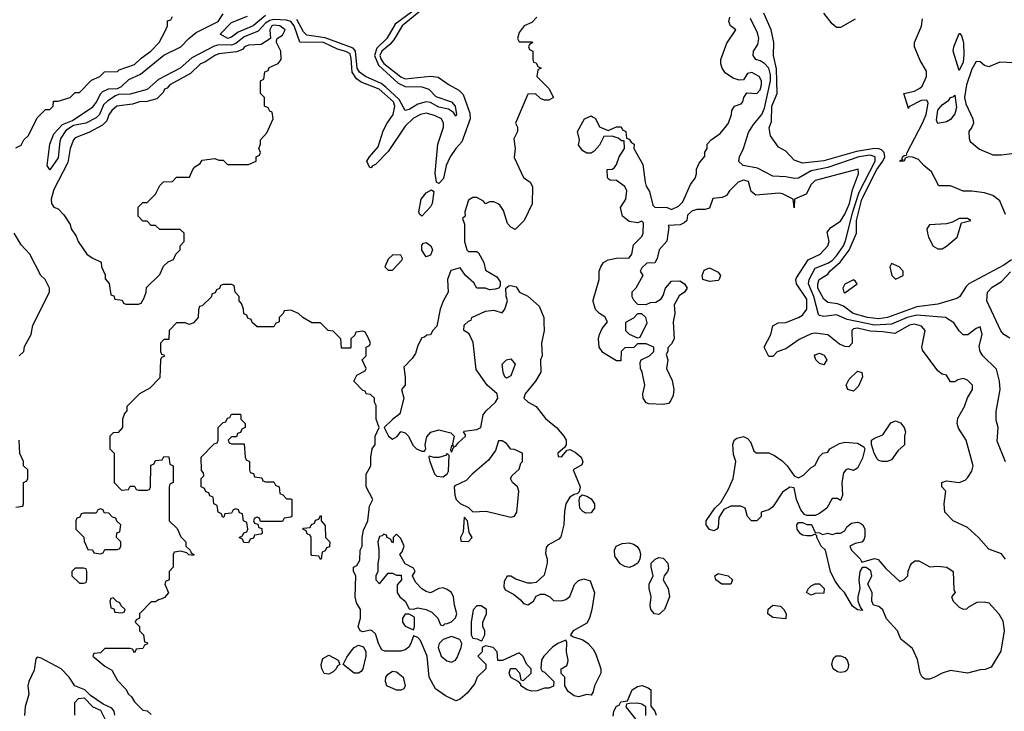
# Model space of a CAD drawing. Header units: inches. Extents: x 2380249 to 2585472, y 382747 to 546448.
# Tile 489 of 626: x 2537288 to 2541944, y 445849 to 449119. Entities that reach past the tile are written whole.
import ezdxf

# ---------------------------------------------------------------- set-up
doc = ezdxf.new("R2010")
doc.units = ezdxf.units.IN
doc.header["$MEASUREMENT"] = 0
doc.layers.add('C5434', color=7, linetype='Continuous')
doc.layers.add('C5444', color=7, linetype='Continuous')

msp = doc.modelspace()

# ---------------------------------------------------------------- linework, layer by layer
at = {"layer": 'C5434', "color": 4}
for points, elevation in [([(2539170, 449175.4), (2539062.9, 449097.1), (2539024.7, 449030), (2538976.3, 448983.7), (2538965.3, 448950), (2538983.9, 448903.9), (2539077.9, 448817.9), (2539110, 448802.7), (2539190, 448801.3), (2539223, 448790), (2539255.6, 448755.6), (2539330.5, 448730), (2539347.3, 448710), (2539354, 448670), (2539350, 448662), (2539339.5, 448679.5), (2539315.1, 448695.1), (2539270, 448705.4), (2539230, 448727.6), (2539210, 448729.7), (2539170, 448719.7), (2539130, 448694.7), (2539110, 448689.6), (2539081.5, 448741.5), (2539019.1, 448799.1), (2538997.3, 448817.3), (2538922.4, 448850), (2538894.2, 448870), (2538884.3, 448890), (2538876.2, 448970), (2538864.3, 448984.3), (2538732.3, 449032.3), (2538645.6, 449045.6), (2538630, 449060.4), (2538598.9, 449118.9)], 24), ([(2537270, 448512), (2537295.3, 448524.7), (2537308, 448550), (2537328.9, 448571.1), (2537370, 448654), (2537410, 448694), (2537430, 448694), (2537446, 448710), (2537447.3, 448732.7), (2537470, 448734), (2537526, 448750), (2537550, 448774), (2537570, 448774), (2537627.3, 448832.7), (2537666, 448850), (2537688.4, 448871.6), (2537750, 448874), (2537758, 448882), (2537830, 448906.8), (2537862.7, 448937.3), (2537908.7, 448970), (2537948, 449010), (2537976.4, 449063.6), (2537986, 449090), (2537987.3, 449112.7), (2538002, 449118), (2538010, 449134)], 32), ([(2539192.1, 449167.9), (2539096, 449090), (2539056.7, 449023.3), (2539038.8, 449001.2), (2539000.7, 448970), (2538991.1, 448950), (2538997.4, 448930), (2539010, 448911.4), (2539090, 448848.1), (2539110, 448839.6), (2539231, 448851), (2539267.1, 448847.1), (2539318, 448810), (2539365.1, 448785.1), (2539384.2, 448764.2), (2539416.7, 448676.7), (2539417.4, 448650), (2539379.3, 448540.7), (2539350, 448509.2), (2539323.8, 448470), (2539304.9, 448430), (2539292.5, 448367.5), (2539270, 448344), (2539258, 448350), (2539252.9, 448392.9), (2539264.7, 448530), (2539292.6, 448610), (2539292.4, 448630), (2539282.4, 448650), (2539250, 448666.2), (2539210, 448676), (2539182.8, 448670), (2539150, 448652.8), (2539110, 448615.6), (2539030, 448496), (2538970, 448434), (2538954.4, 448425.6), (2538950, 448418), (2538942, 448422), (2538929.4, 448450), (2538941.2, 448470), (2538982.3, 448517.7), (2539006.8, 448593.2), (2539025.4, 448630), (2539053.1, 448670), (2539061.6, 448710), (2539054.8, 448730), (2538986.9, 448790), (2538903.3, 448823.3), (2538879.7, 448839.7), (2538859.8, 448870), (2538855.6, 448935.6), (2538850, 448956.4), (2538830, 448968.9), (2538790, 448979), (2538723.7, 449010), (2538613, 449013), (2538585.7, 449090), (2538570, 449109.8), (2538550, 449117), (2538490, 449119.1), (2538470, 449115.5), (2538450, 449102), (2538415, 449065), (2538350, 449036.8), (2538310, 449006.5), (2538290, 448998.1), (2538230, 448999.1), (2538207.2, 448992.8), (2538102.5, 448937.5), (2538047, 448890), (2537944.3, 448835.7), (2537890, 448787.8), (2537810, 448767.1), (2537755.3, 448764.7), (2537740.7, 448759.3), (2537704.3, 448735.7), (2537683.9, 448716.1), (2537664.6, 448670), (2537650, 448654.3), (2537600.7, 448630), (2537542.3, 448617.7), (2537505.8, 448594.2), (2537482.3, 448557.7), (2537477.8, 448542.2), (2537470, 448466), (2537430, 448409.4), (2537418, 448430), (2537429.7, 448530), (2537450, 448579.1), (2537490, 448623.8), (2537538, 448642), (2537633.1, 448706.9), (2537651.4, 448728.6), (2537670, 448768.2), (2537681.4, 448778.6), (2537708.2, 448791.8), (2537750, 448792.8), (2537770, 448802.6), (2537804.6, 448835.4), (2537858.5, 448861.5), (2537970, 448951.3), (2538049.8, 448990.2), (2538088, 449030), (2538122.2, 449057.8), (2538226, 449110), (2538250, 449145.5)], 28), ([(2538450, 449137.8), (2538392.2, 449090), (2538320.6, 449059.4), (2538290, 449036.2), (2538271.3, 449030), (2538235.3, 449050), (2538290, 449105.5), (2538364.7, 449135.3)], 24), ([(2539734, 449130), (2539710, 449106), (2539674, 449090), (2539650, 449058), (2539642, 449030), (2539650, 449014), (2539710, 449014), (2539714, 449010), (2539698, 449002), (2539694, 448990), (2539698, 448978), (2539714, 448970), (2539714, 448930), (2539718, 448918), (2539730, 448914), (2539738, 448898), (2539754, 448890), (2539738, 448882), (2539734, 448850), (2539790, 448794), (2539811.3, 448750), (2539790, 448738), (2539770, 448738), (2539750, 448746), (2539727.3, 448767.3), (2539690, 448766), (2539632, 448630), (2539642, 448610), (2539642, 448590), (2539624.7, 448555.3), (2539631, 448510), (2539626.4, 448466.4), (2539670, 448372), (2539702, 448350), (2539712, 448330), (2539711.6, 448248.4), (2539674, 448170), (2539630, 448126), (2539610, 448138), (2539594.6, 448154.6), (2539576.4, 448216.4), (2539560.4, 448240.4), (2539550, 448248), (2539530, 448258), (2539510, 448258), (2539490, 448248.7), (2539480.4, 448260.4), (2539450, 448278), (2539430, 448278), (2539410, 448266), (2539392, 448210), (2539394, 448190), (2539382, 448178), (2539391.3, 448151.3), (2539391.3, 448070), (2539402, 448030), (2539410, 448022), (2539450, 448022), (2539456.9, 448016.9), (2539482, 447970), (2539490, 447934), (2539543.6, 447903.6), (2539559.6, 447879.6), (2539559.6, 447860.4), (2539554, 447850), (2539536, 447844), (2539510, 447842), (2539490, 447848.7), (2539450, 447848.7), (2539434.6, 447874.6), (2539395.3, 447910), (2539370, 447946), (2539326.8, 447933.2), (2539311, 447890), (2539314, 447830), (2539290, 447788), (2539276, 447750), (2539261, 447670), (2539242, 447650), (2539231.1, 447628.9), (2539212.7, 447627.3), (2539202, 447618), (2539190, 447615.3), (2539170, 447578), (2539159.8, 447540.2), (2539143.6, 447516.4), (2539103.6, 447476.4), (2539111, 447430), (2539111, 447390), (2539094, 447370), (2539104.7, 447330), (2539085.4, 447254.6), (2539050, 447228.7), (2539011.3, 447190), (2539031.3, 447150), (2539050, 447136), (2539072.1, 447147.9), (2539090, 447172), (2539110, 447166), (2539126, 447150), (2539146.8, 447106.8), (2539164.7, 447090), (2539190, 447078), (2539202, 447078), (2539208, 447090), (2539205.2, 447110), (2539213.6, 447146.4), (2539231.6, 447168.4), (2539270, 447179.1), (2539326, 447166), (2539342, 447150), (2539334, 447114), (2539338, 447102), (2539330, 447106), (2539324.7, 447084.7), (2539330, 447074), (2539340.4, 447099.6), (2539350, 447102), (2539361.2, 447118.8), (2539395.3, 447150), (2539396.4, 447156.4), (2539386, 447170), (2539390, 447174), (2539450, 447181), (2539468, 447190), (2539479, 447250), (2539493.2, 447270), (2539537.2, 447310), (2539549.2, 447330), (2539545.2, 447350), (2539498, 447390), (2539445.6, 447465.6), (2539432.1, 447592.1), (2539414, 447634), (2539388, 447650), (2539390, 447674), (2539410, 447694), (2539422, 447698), (2539426, 447710), (2539490, 447741), (2539530, 447744.7), (2539570, 447732), (2539582, 447750), (2539595.3, 447790), (2539588.4, 447811.6), (2539586, 447850), (2539600.4, 447859.6), (2539610, 447862), (2539635.3, 447855.3), (2539652, 447830), (2539690, 447811.3), (2539744, 447764), (2539766, 447710), (2539767.1, 447687.1), (2539767.3, 447650), (2539754.8, 447590), (2539758.8, 447530), (2539751.3, 447510), (2539752.7, 447452.7), (2539726.8, 447410), (2539678, 447350), (2539671.3, 447330), (2539692, 447310), (2539730.7, 447290.7), (2539773.7, 447233.7), (2539826, 447190), (2539861, 447150), (2539871.3, 447130), (2539871.6, 447108.4), (2539863.6, 447096.4), (2539832, 447070), (2539834, 447054), (2539850, 447052), (2539876.4, 447083.6), (2539890, 447086), (2539914.6, 447074.6), (2539942.8, 447050), (2539951.3, 447028.7), (2539946, 447014), (2539904.7, 446990), (2539938, 446910), (2539932.7, 446887.3), (2539923.6, 446876.4), (2539910, 446874), (2539890, 446862), (2539871, 446830), (2539864.5, 446795.5), (2539861.6, 446730), (2539846.6, 446673.4), (2539837.3, 446662.7), (2539785.8, 446634.2), (2539777.3, 446622.7), (2539774.4, 446594.4), (2539782, 446570), (2539782, 446550), (2539767.5, 446492.5), (2539730, 446458), (2539710, 446455.3), (2539690, 446455.3), (2539633.2, 446473.2), (2539610, 446488), (2539592.7, 446487.3), (2539578, 446462), (2539576.9, 446436.9), (2539582.8, 446422.8), (2539623.5, 446403.5), (2539656.3, 446376.3), (2539670, 446358), (2539690, 446352), (2539718, 446370), (2539730, 446394), (2539750, 446402), (2539770, 446402), (2539794, 446390), (2539812.7, 446372.7), (2539850, 446371.3), (2539870, 446378), (2539890, 446392), (2539911.7, 446448.3), (2539930, 446467.3), (2539954.8, 446474.8), (2539986, 446466), (2540000, 446426.8)], 32), ([(2540000, 448494.2), (2539990, 448488), (2539970, 448488), (2539950, 448498), (2539930, 448526), (2539935.3, 448550), (2539926, 448590), (2539958, 448650), (2539990, 448664.7), (2540000, 448658.3)], 32), ([(2537286, 447530), (2537308, 447550), (2537310, 447574), (2537342, 447630), (2537350, 447674), (2537428, 447830), (2537428, 447850), (2537408, 447890), (2537388, 447910), (2537335.3, 448010), (2537294.6, 448054.6), (2537262, 448110)], 32), ([(2540000, 445942.3), (2539999.6, 445940.4), (2539990, 445926), (2539970, 445928.7), (2539930, 445918), (2539910, 445922.7), (2539882, 445942), (2539866, 445970), (2539866, 446010), (2539848.4, 446028.4), (2539848, 446050), (2539874.6, 446065.4), (2539880.4, 446079.6), (2539882, 446090), (2539873.2, 446130), (2539874.6, 446174.6), (2539870, 446186), (2539832, 446170), (2539807.5, 446152.5), (2539766, 446110), (2539756, 446090), (2539752, 446052), (2539758, 446038), (2539770, 446034), (2539814, 445990), (2539811.6, 445968.4), (2539790, 445958), (2539770, 445958), (2539734.4, 445945.6), (2539710, 445944), (2539688, 445950), (2539658, 445970), (2539658, 445978), (2539648.4, 445988.4), (2539610, 446008.7), (2539602, 446030), (2539608.7, 446051.3), (2539631.6, 446051.6), (2539651.6, 446031.6), (2539658, 445998), (2539670, 445994), (2539706, 446030), (2539706, 446050), (2539686, 446070), (2539668.4, 446108.4), (2539650, 446126), (2539571.6, 446088.4), (2539548.4, 446088.4), (2539546, 446130), (2539526, 446150), (2539490, 446158), (2539474, 446150), (2539474, 446130), (2539454, 446110), (2539491.6, 446071.6), (2539492, 446050), (2539451.3, 446010), (2539439.8, 445980.2), (2539404.5, 445935.5), (2539370, 445906), (2539350, 445898), (2539301.5, 445921.5), (2539254.6, 445954.6), (2539224, 446010), (2539214, 446110), (2539183.1, 446183.1), (2539170, 446198), (2539150, 446206), (2539138, 446170), (2539127.3, 446152.7), (2539110, 446139), (2539090, 446133.2), (2539014, 446134), (2539000.2, 446140.2), (2538986.3, 446166.3), (2538970, 446215.3), (2538955.3, 446230), (2538946.8, 446233.2), (2538910, 446224), (2538898, 446230), (2538889, 446250), (2538899, 446290), (2538899, 446330), (2538881.2, 446361.2), (2538874, 446390), (2538878, 446490), (2538866, 446510), (2538866, 446530), (2538882, 446538), (2538896.4, 446563.6), (2538898, 446610), (2538908, 446630), (2538908, 446670), (2538914, 446706), (2538934, 446750), (2538942, 446818), (2538958, 446850), (2538926, 446910), (2538926, 446970), (2538948, 447010), (2538948, 447050), (2538955.3, 447090), (2538968, 447110), (2538968, 447150), (2538988, 447190), (2538974, 447230), (2538974, 447294), (2538966, 447310), (2538966, 447330), (2538947.3, 447347.3), (2538926, 447350), (2538922, 447362), (2538910, 447366), (2538868, 447410), (2538882, 447438), (2538922, 447458), (2538926, 447470), (2538908, 447510), (2538926, 447530), (2538926, 447570), (2538942, 447578), (2538946, 447590), (2538936.4, 447616.4), (2538922, 447642), (2538910, 447646), (2538878, 447642), (2538872.7, 447627.3), (2538854, 447610), (2538854, 447570), (2538850, 447566), (2538810, 447566), (2538806, 447610), (2538770, 447646), (2538746, 447650), (2538710, 447686), (2538670, 447686), (2538626, 447710), (2538606, 447730), (2538570, 447746), (2538538, 447742), (2538534, 447730), (2538514, 447710), (2538514, 447690), (2538498, 447682), (2538490, 447666), (2538410, 447666), (2538387.3, 447687.3), (2538382, 447702), (2538367.3, 447707.3), (2538362, 447722), (2538347.3, 447727.3), (2538346, 447750), (2538336.4, 447776.4), (2538326, 447790), (2538326, 447810), (2538306, 447830), (2538302, 447862), (2538290, 447866), (2538250, 447866), (2538238, 447862), (2538232.7, 447847.3), (2538218, 447842), (2538212.7, 447827.3), (2538198, 447822), (2538192.7, 447807.3), (2538150, 447766), (2538138, 447762), (2538132.7, 447747.3), (2538132, 447710), (2538110, 447686), (2538090, 447678), (2538070, 447686), (2538030, 447686), (2537994, 447650), (2537992.7, 447607.3), (2537970, 447606), (2537954, 447590), (2537954, 447550), (2537958, 447538), (2537970, 447534), (2537972, 447528), (2537958, 447522), (2537954, 447510), (2537950, 447426), (2537903.6, 447376.4), (2537854, 447350), (2537794, 447290), (2537794, 447270), (2537783.6, 447256.4), (2537774, 447230), (2537774, 447190), (2537752.7, 447167.3), (2537730, 447166), (2537714, 447150), (2537714, 447090), (2537734, 447070), (2537734, 446930), (2537770, 446894), (2537802, 446898), (2537810, 446914), (2537830, 446914), (2537838, 446898), (2537850, 446894), (2537890, 446894), (2537902, 446898), (2537906, 446910), (2537907.3, 447012.7), (2537922, 447018), (2537930, 447034), (2537962, 447038), (2537970, 447054), (2537992.7, 447052.7), (2537998, 447018), (2538014, 447010), (2538014, 446930), (2537998, 446922), (2537994, 446910), (2537994, 446750), (2538032.7, 446712.7), (2538050, 446674), (2538074, 446650), (2538074, 446630), (2538094, 446610), (2538098, 446598), (2538112, 446590), (2538110, 446586), (2538088.4, 446588.4), (2538078, 446598), (2538050, 446606), (2538018, 446602), (2538014, 446590), (2538014, 446530), (2537994, 446510), (2537994, 446470), (2537978, 446462), (2537974, 446450), (2537991.6, 446408.4), (2537972.7, 446387.3), (2537959.6, 446380.4), (2537943.6, 446376.4), (2537930, 446366), (2537910, 446366), (2537854, 446310), (2537854, 446290), (2537838, 446282), (2537834, 446270), (2537854, 446250), (2537854, 446230), (2537874, 446210), (2537878, 446178), (2537890, 446174), (2537892.7, 446167.3), (2537878, 446162), (2537870, 446146), (2537838, 446142), (2537830, 446126), (2537822, 446142), (2537810, 446146), (2537690, 446146), (2537670, 446126), (2537638, 446122), (2537634, 446110), (2537690, 446062), (2537723.6, 446043.6), (2537750, 445994), (2537790, 445954), (2537802, 445930), (2537816.9, 445916.9), (2537830, 445894), (2537870, 445854), (2537891.3, 445851.3), (2537910, 445834)], 32), ([(2540000, 447786.2), (2539999, 447790), (2540000, 447793.4)], 32), ([(2537270, 446814), (2537302, 446818), (2537306, 446830), (2537306, 446930), (2537322, 446938), (2537326, 446950), (2537326, 446990), (2537306, 447010), (2537306, 447030), (2537288.4, 447068.4), (2537286, 447130)], 32), ([(2540000, 446801.7), (2539990, 446786.6), (2539965.4, 446785.4), (2539950, 446793.2), (2539936, 446810), (2539933.2, 446846.8), (2539936.4, 446863.6), (2539947.3, 446872.7), (2539970, 446866.8), (2539990, 446854), (2540000, 446838.5)], 32), ([(2540000, 446370), (2539994, 446330), (2539982.4, 446290), (2539970, 446266), (2539904.7, 446230), (2539892, 446210), (2539902, 446202), (2539950, 446187.3), (2539976, 446170), (2540000, 446143.3)], 32), ([(2537738, 445830), (2537735.3, 445850), (2537723.1, 445863.1), (2537683.1, 445883.1), (2537623.1, 445923.1), (2537595.3, 445950), (2537548.9, 445968.9), (2537522, 446010), (2537484, 446050), (2537390, 446100.9), (2537370, 446105.2), (2537363.7, 446096.3), (2537356.4, 446043.6), (2537330.8, 445990), (2537326.8, 445970), (2537330.8, 445930), (2537313.4, 445870), (2537310.4, 445829.6)], 32), ([(2537548, 445830), (2537548, 445890), (2537566, 445910), (2537592, 445912), (2537634, 445870), (2537670, 445854), (2537690, 445814)], 32)]:
    msp.add_lwpolyline(points, dxfattribs=dict(at, elevation=elevation))
for points, elevation in [([(2538490, 449093.4), (2538480.4, 449090), (2538470.4, 449070), (2538474, 449030), (2538430, 449002), (2538370, 448998), (2538351.3, 448990), (2538341.6, 448978.4), (2538313, 448967), (2538230, 448956.9), (2538211, 448950), (2538162.8, 448917.2), (2538142.8, 448910), (2538095.9, 448864.1), (2537998, 448810), (2537984.5, 448795.5), (2537972, 448790), (2537966, 448774), (2537936, 448744), (2537888.3, 448731.7), (2537854, 448730), (2537820.7, 448719.3), (2537746.8, 448710), (2537723.8, 448690), (2537710, 448668.7), (2537699.6, 448640.4), (2537679.6, 448620.4), (2537614.9, 448585.1), (2537550, 448559.3), (2537542, 448550), (2537526.4, 448510), (2537516.1, 448443.9), (2537450, 448315.3), (2537436, 448270), (2537438, 448250), (2537450, 448232), (2537470, 448224.7), (2537496.8, 448196.8), (2537526, 448150), (2537531.3, 448130), (2537555.3, 448095.3), (2537564.7, 448070), (2537604.7, 448010), (2537630, 447992), (2537672.7, 447972.7), (2537674, 447950), (2537691.6, 447911.6), (2537692.7, 447892.7), (2537711.6, 447871.6), (2537718, 447818), (2537732.7, 447812.7), (2537738, 447798), (2537772.7, 447792.7), (2537778, 447778), (2537790, 447774), (2537850, 447774), (2537862, 447778), (2537876.4, 447803.6), (2537886, 447830), (2537887.3, 447852.7), (2537950, 447914), (2537967.3, 447952.7), (2537990, 447974), (2538014.6, 447985.4), (2538026, 448010), (2538046, 448030), (2538046, 448050), (2538066, 448070), (2538066, 448110), (2538047.3, 448127.3), (2537950, 448126), (2537930, 448146), (2537910, 448146), (2537890, 448166), (2537870, 448166), (2537848, 448190), (2537848.4, 448231.6), (2537870, 448254), (2537890, 448254), (2537906, 448270), (2537930, 448294), (2537950, 448334), (2537968.4, 448351.6), (2538010, 448354), (2538030, 448374), (2538090, 448374), (2538106, 448410), (2538116.4, 448423.6), (2538142, 448438), (2538150, 448454), (2538210, 448462), (2538230, 448454), (2538250, 448454), (2538270, 448434), (2538370, 448434), (2538406, 448450), (2538406, 448470), (2538422, 448478), (2538426, 448490), (2538418, 448510), (2538426, 448530), (2538426, 448550), (2538456.4, 448583.6), (2538486, 448650), (2538482, 448682), (2538470, 448686), (2538462, 448702), (2538446, 448710), (2538446, 448750), (2538426, 448770), (2538426, 448830), (2538442, 448838), (2538447.3, 448872.7), (2538462, 448878), (2538468, 448892), (2538510, 448911.3), (2538524, 448930), (2538522.7, 448970), (2538502, 449010), (2538502, 449018), (2538506, 449030), (2538530, 449046), (2538543.7, 449070), (2538517.2, 449090)], 32), ([(2539190, 448189.2), (2539178.6, 448198.6), (2539174.5, 448210), (2539186, 448270), (2539210, 448300.4), (2539234.8, 448314.8), (2539246, 448306), (2539239, 448250), (2539230, 448234)], 28), ([(2539210, 447997.2), (2539190, 448029.2), (2539190, 448052), (2539198, 448062), (2539210, 448064.9), (2539232, 448050), (2539240.4, 448030), (2539230, 448006)], 28), ([(2539052.7, 448007.3), (2539030, 447986), (2539014, 447950), (2539030, 447934), (2539050, 447934), (2539096.4, 447983.6), (2539098, 447990), (2539090, 448006)], 32), ([(2539590, 447424), (2539582, 447430), (2539574, 447450), (2539569.3, 447490), (2539590, 447511), (2539610, 447516), (2539630.4, 447490), (2539610, 447435.3)], 28), ([(2538290, 447114), (2538350, 447114), (2538354, 447050), (2538358, 447038), (2538374, 447030), (2538374, 446990), (2538378, 446978), (2538392.7, 446972.7), (2538398, 446958), (2538432.7, 446952.7), (2538438, 446938), (2538450, 446934), (2538490, 446934), (2538498, 446918), (2538514, 446910), (2538518, 446878), (2538532.7, 446872.7), (2538550, 446854), (2538570, 446854), (2538574, 446850), (2538574, 446770), (2538570, 446766), (2538538, 446762), (2538530, 446746), (2538426, 446746), (2538422, 446762), (2538410, 446766), (2538398, 446762), (2538394, 446750), (2538398, 446738), (2538414, 446734), (2538418, 446718), (2538432.7, 446712.7), (2538434, 446690), (2538430, 446686), (2538398, 446682), (2538392.7, 446667.3), (2538378, 446662), (2538370, 446646), (2538347.3, 446647.3), (2538342, 446662), (2538326, 446670), (2538342, 446678), (2538347.3, 446692.7), (2538362, 446698), (2538366, 446710), (2538362, 446742), (2538346, 446750), (2538342, 446782), (2538327.3, 446787.3), (2538322, 446802), (2538310, 446806), (2538298, 446802), (2538290, 446786), (2538258, 446782), (2538252.7, 446767.3), (2538247.3, 446767.3), (2538242, 446782), (2538226, 446790), (2538222, 446822), (2538206, 446830), (2538202, 446862), (2538187.3, 446867.3), (2538182, 446882), (2538167.3, 446887.3), (2538162, 446902), (2538146, 446910), (2538146, 446950), (2538158, 446962), (2538156.4, 446976.4), (2538148, 446988), (2538146, 447050), (2538207.3, 447112.7), (2538222, 447118), (2538226, 447130), (2538226, 447190), (2538250, 447214), (2538262, 447218), (2538270, 447234), (2538282, 447238), (2538290, 447254), (2538330, 447254), (2538334, 447250), (2538334, 447230), (2538354, 447210), (2538354, 447190), (2538338, 447182), (2538332.7, 447167.3), (2538318, 447162), (2538312.7, 447147.3), (2538290, 447146), (2538274, 447130), (2538278, 447118)], 32), ([(2539570, 447128), (2539552.7, 447127.3), (2539538, 447082), (2539504.5, 447035.5), (2539426.8, 446970), (2539399.8, 446940.2), (2539345.4, 446914.6), (2539342, 446910), (2539344.7, 446870), (2539352, 446850), (2539370, 446832), (2539410, 446812), (2539430, 446792), (2539494.4, 446794.4), (2539610, 446766), (2539628.4, 446771.6), (2539638, 446790), (2539648.7, 446890), (2539642, 446910), (2539618, 446930), (2539608.7, 446950), (2539616.4, 446963.6), (2539650, 446994), (2539658, 447022), (2539666, 447030), (2539666, 447070), (2539627.3, 447087.3), (2539610, 447088), (2539590, 447115.3)], 32), ([(2539310, 447068), (2539301, 447059), (2539270, 447049), (2539248.4, 447048.4), (2539224.7, 447055.3), (2539222, 447050), (2539226.8, 447030), (2539250, 446972), (2539261, 446961), (2539290, 446958), (2539309, 446971), (2539316, 446984), (2539319, 447059)], 32), ([(2537670, 446806), (2537658, 446802), (2537650, 446786), (2537590, 446786), (2537578, 446782), (2537572.7, 446767.3), (2537558, 446762), (2537554, 446750), (2537554, 446710), (2537591.6, 446671.6), (2537592.7, 446652.7), (2537610, 446614), (2537632.7, 446612.7), (2537638, 446598), (2537670, 446594), (2537682, 446598), (2537690, 446614), (2537750, 446614), (2537762, 446618), (2537766, 446630), (2537766, 446650), (2537746, 446670), (2537747.3, 446692.7), (2537762, 446698), (2537766, 446730), (2537747.3, 446747.3), (2537742, 446762), (2537727.3, 446767.3), (2537710, 446786), (2537687.3, 446787.3), (2537682, 446802)], 32), ([(2538710, 446566), (2538702, 446582), (2538670, 446586), (2538666, 446590), (2538666, 446670), (2538662, 446682), (2538647.3, 446687.3), (2538642, 446702), (2538626, 446710), (2538630, 446714), (2538662, 446718), (2538667.3, 446732.7), (2538682, 446738), (2538687.3, 446752.7), (2538702, 446758), (2538710, 446774), (2538714, 446770), (2538714, 446750), (2538732.7, 446727.3), (2538734, 446670), (2538754, 446650), (2538752.7, 446627.3), (2538738, 446622), (2538732.7, 446607.3), (2538718, 446602), (2538714, 446570)], 32), ([(2539390, 446766), (2539384.7, 446695.3), (2539372, 446670), (2539374, 446654), (2539410, 446652), (2539428, 446670), (2539414, 446694), (2539406, 446750)], 32), ([(2539070, 446686), (2539054, 446670), (2539054, 446650), (2539050, 446646), (2539042, 446662), (2539026, 446670), (2539022, 446682), (2539010, 446686), (2539002, 446678), (2538990, 446675.3), (2538980.7, 446650), (2538986.8, 446610), (2538986.4, 446573.6), (2538981, 446550), (2538982, 446510), (2538972, 446490), (2538972, 446470), (2538990, 446452), (2539030, 446502), (2539050, 446502), (2539070, 446492), (2539092, 446492), (2539094, 446470), (2539072.7, 446447.3), (2539072, 446410), (2539084.7, 446390), (2539111.3, 446370), (2539130, 446334), (2539150, 446332), (2539170, 446338), (2539210.7, 446330.7), (2539237.5, 446317.5), (2539264.7, 446290), (2539278, 446258), (2539290, 446254), (2539298, 446262), (2539310, 446264.7), (2539330, 446272), (2539339, 446281), (2539348.9, 446291.1), (2539355.3, 446310), (2539344, 446350), (2539339, 446390), (2539329, 446410), (2539310, 446425.2), (2539290, 446433.2), (2539270, 446429.2), (2539230, 446409), (2539210, 446415.3), (2539190, 446428.7), (2539160.2, 446460.2), (2539146, 446490), (2539158, 446510), (2539150, 446526), (2539110, 446546), (2539086, 446590), (2539096.4, 446603.6), (2539106, 446630), (2539090, 446666)], 32), ([(2537590, 446526), (2537550, 446526), (2537534, 446510), (2537534, 446490), (2537570, 446454), (2537590, 446454), (2537602, 446458), (2537606, 446470), (2537606, 446510), (2537602, 446522)], 32), ([(2537730, 446386), (2537718, 446382), (2537714, 446370), (2537718, 446338), (2537732.7, 446332.7), (2537738, 446318), (2537770, 446314), (2537782, 446318), (2537786, 446330), (2537767.3, 446347.3), (2537762, 446362), (2537747.3, 446367.3)], 32), ([(2539470, 446348), (2539450, 446348), (2539431.6, 446328.4), (2539422, 446270), (2539422, 446210), (2539430, 446194), (2539451.6, 446191.6), (2539470, 446182), (2539475.3, 446184.7), (2539488, 446210), (2539488, 446230), (2539478, 446250), (2539478, 446270), (2539495.3, 446310), (2539495.3, 446330)], 32), ([(2539130, 446308), (2539110, 446308), (2539098, 446290), (2539098, 446270), (2539110, 446252), (2539150, 446234), (2539155.3, 446250), (2539154, 446294)], 32), ([(2539330, 446202), (2539290, 446188.7), (2539271.3, 446170), (2539266, 446150), (2539281, 446110), (2539308.3, 446088.3), (2539330, 446081), (2539349.1, 446090.9), (2539356.5, 446103.5), (2539375.3, 446150), (2539378, 446170), (2539368.4, 446188.4)], 32), ([(2538890, 446029.3), (2538869, 446030), (2538818, 446070), (2538834.6, 446105.4), (2538860.2, 446139.8), (2538869.2, 446150.8), (2538890, 446161), (2538913.4, 446153.4), (2538924, 446130), (2538924, 446110), (2538910.7, 446049.3), (2538902.8, 446037.2)], 32), ([(2538750, 446025.1), (2538727.7, 446027.7), (2538716.2, 446050), (2538714, 446070), (2538721.2, 446098.8), (2538750, 446114), (2538794, 446090), (2538802, 446070), (2538790, 446064), (2538783.8, 446050), (2538770, 446036.2)], 32), ([(2539090, 445948.7), (2539070, 445949), (2539024, 445970), (2539017.2, 445990), (2539019, 446010), (2539030, 446024.7), (2539050, 446038), (2539070, 446036), (2539101, 446010), (2539110.7, 445969.3), (2539104.7, 445955.3)], 32)]:
    msp.add_lwpolyline(points, close=True, dxfattribs=dict(at, elevation=elevation))
at = {"layer": 'C5444', "color": 4}
for points, elevation in [([(2540000, 448658.3), (2540010, 448652), (2540030, 448612), (2540070, 448594), (2540110, 448612), (2540132.7, 448612.7), (2540138, 448598), (2540154, 448590), (2540158, 448558), (2540170, 448554), (2540179.6, 448539.6), (2540194, 448530), (2540192, 448510), (2540234.4, 448434.4), (2540246, 448350), (2540250.9, 448330.9), (2540266.4, 448306.4), (2540281, 448241), (2540291.6, 448231.6), (2540350, 448231.3), (2540370, 448222), (2540403.1, 448236.9), (2540423.1, 448256.9), (2540460.2, 448339.8), (2540482, 448370), (2540488.7, 448390), (2540488.4, 448411.6), (2540500.4, 448439.6), (2540527.3, 448472.7), (2540528.4, 448491.6), (2540538, 448510), (2540538, 448530), (2540558, 448550), (2540600.2, 448579.8), (2540630, 448616), (2540639.3, 448630), (2540653.2, 448670), (2540655.3, 448690), (2540668, 448710), (2540699, 448721), (2540708, 448730), (2540712.7, 448750), (2540726.8, 448773.2), (2540773.2, 448770), (2540790, 448786.8), (2540796.4, 448810), (2540795.8, 448830), (2540784.5, 448850), (2540750, 448869.4), (2540730, 448864), (2540710, 448834), (2540690, 448833.2), (2540662, 448842), (2540625.6, 448865.6), (2540609.3, 448889.3), (2540604, 448910), (2540604, 448930), (2540631.8, 449008.2), (2540674, 449070), (2540648.7, 449090), (2540641.2, 449110), (2540645.2, 449130)], 32), ([(2541949.1, 447029.1), (2541910, 447126), (2541915.3, 447190), (2541905.2, 447225.2), (2541905.6, 447265.6), (2541924.5, 447370), (2541921.6, 447410), (2541906.6, 447466.6), (2541842, 447530), (2541829, 447550), (2541824.7, 447575.3), (2541839, 447630), (2541830, 447666), (2541810, 447658), (2541771, 447629), (2541750, 447628.7), (2541730, 447648), (2541704.7, 447684.7), (2541666, 447710), (2541530, 447721.6), (2541483.8, 447710), (2541410, 447679.4), (2541330, 447674.5), (2541201.2, 447701.2), (2541150, 447722.7), (2541090, 447715.1), (2541070, 447719.5), (2541065.1, 447725.1), (2541043.4, 447810), (2541018.2, 447870), (2541020.9, 447890), (2541050, 447944.4), (2541110, 447967.1), (2541130, 447980.8), (2541150, 448001.7), (2541183.5, 448050), (2541193.6, 448073.6), (2541227.1, 448210), (2541257.3, 448302.7), (2541333.5, 448450), (2541332.6, 448470), (2541310, 448477.7), (2541256.3, 448470), (2541110, 448419.3), (2541030, 448403.9), (2540970, 448369.5), (2540952.4, 448367.6), (2540910, 448376.2), (2540850, 448379.6), (2540776.4, 448416.4), (2540708.7, 448430), (2540687.7, 448447.7), (2540692, 448470), (2540711.1, 448508.9), (2540734.5, 448585.5), (2540757.4, 448622.6), (2540796.9, 448670), (2540810, 448700.7), (2540838.7, 448830), (2540838.3, 448858.3), (2540829.6, 448890), (2540810, 448912), (2540790, 448924.5), (2540769.4, 448930), (2540756, 448950), (2540758, 448970), (2540778, 449002), (2540782.6, 449030), (2540777, 449057), (2540744.4, 449124.4)], 28), ([(2541977.2, 447982.8), (2541942, 447958), (2541776.3, 447870), (2541763, 447857), (2541733, 447810), (2541719.9, 447800.1), (2541630, 447773.3), (2541530, 447760.9), (2541390.8, 447710), (2541350, 447704.6), (2541297.2, 447710), (2541229.4, 447730), (2541183.5, 447763.5), (2541155.3, 447775.3), (2541110, 447781.6), (2541090, 447798), (2541062, 447850), (2541061.7, 447870), (2541068.3, 447890), (2541110, 447914.9), (2541119.1, 447930), (2541167.1, 447972.9), (2541210.5, 448029.5), (2541244.2, 448110), (2541245.2, 448170), (2541270, 448270.3), (2541341.2, 448410), (2541369, 448450), (2541378.4, 448470), (2541376.4, 448490), (2541363.2, 448503.2), (2541350, 448508.8), (2541329.8, 448509.8), (2541245.3, 448494.7), (2541090, 448451.7), (2540990, 448441), (2540950, 448455.1), (2540910, 448496.9), (2540875.9, 448515.9), (2540838, 448570), (2540832.1, 448607.9), (2540843.3, 448636.7), (2540845.2, 448710), (2540869.8, 448770), (2540866.9, 448886.9), (2540852.1, 448950), (2540854.7, 449010), (2540840.7, 449070), (2540807, 449150)], 24), ([(2541238.6, 449121.4), (2541170, 449082), (2541150, 449082), (2541130, 449099.6), (2541090.8, 449150)], 16), ([(2541950, 448197.6), (2541922.1, 448262.1), (2541890, 448287.3), (2541850, 448299.4), (2541790, 448307.8), (2541750, 448308.1), (2541690, 448332.5), (2541633.7, 448333.7), (2541599.7, 448399.7), (2541562.7, 448430), (2541537.6, 448457.6), (2541510, 448468.6), (2541490.3, 448469.7), (2541475.5, 448464.5), (2541470, 448449.6), (2541450, 448448.7), (2541454, 448454), (2541466, 448454), (2541461.2, 448461.2), (2541462.7, 448470), (2541470, 448476.3), (2541482, 448478), (2541483.7, 448490), (2541557.4, 448630), (2541573.6, 448670), (2541584, 448724), (2541577.5, 448737.5), (2541550, 448736.2), (2541493, 448707), (2541490, 448698), (2541469, 448770), (2541518.6, 448781.4), (2541544.9, 448795.1), (2541555.6, 448804.4), (2541576.2, 448850), (2541575.8, 448875.8), (2541545.6, 448925.6), (2541518.4, 448990), (2541518.4, 449010), (2541551.7, 449088.3), (2541557.3, 449122.7)], 16), ([(2541990, 448914), (2541923, 448917), (2541870, 448895.3), (2541850, 448902), (2541830, 448919), (2541810, 448920.9), (2541790, 448885.2), (2541764.7, 448810), (2541755, 448750), (2541761.2, 448721.2), (2541794.9, 448650), (2541798, 448630), (2541790.7, 448610), (2541776.3, 448590), (2541777.3, 448557.3), (2541782.5, 448542.5), (2541826.3, 448506.3), (2541890, 448479.5), (2541930, 448479.5), (2541990, 448487.7)], 16), ([(2540000, 447793.4), (2540028.7, 447890), (2540028.7, 447930), (2540035.3, 447950), (2540049, 447971), (2540070, 447982.8), (2540110, 447990.7), (2540170, 447992), (2540182, 448010), (2540190, 448054), (2540230, 448094), (2540235.3, 448110), (2540238, 448158), (2540230, 448166), (2540210, 448158), (2540170, 448164), (2540139, 448190), (2540129, 448230), (2540154, 448270), (2540159, 448310), (2540148.7, 448330), (2540138.6, 448338.6), (2540110, 448358), (2540080.4, 448360.4), (2540070, 448366), (2540067.3, 448372.7), (2540066, 448410), (2540090, 448412), (2540100.4, 448419.6), (2540110, 448434), (2540122, 448470), (2540148, 448510), (2540146, 448546), (2540134, 448546), (2540118, 448558), (2540090, 448568), (2540050, 448566), (2540030, 448526), (2540003.6, 448496.4), (2540000, 448494.2)], 32), ([(2541950, 446568), (2541930, 446593.2), (2541870, 446615.3), (2541821.2, 446670), (2541770, 446717.2), (2541702, 446750), (2541662, 446790), (2541659, 446830), (2541668, 446890), (2541648.7, 446910), (2541648, 446930), (2541670, 446938), (2541730, 446931.3), (2541758, 446942), (2541770, 446952), (2541790, 446984.7), (2541797.2, 447010), (2541763.7, 447130), (2541726.8, 447186.8), (2541721.2, 447210), (2541724.8, 447235.2), (2541755.1, 447290), (2541769.1, 447330.9), (2541793.2, 447370), (2541792.7, 447390), (2541770, 447414), (2541750, 447422), (2541723.6, 447416.4), (2541710, 447406), (2541690, 447406), (2541670, 447438), (2541650, 447442), (2541630, 447458), (2541556.5, 447556.5), (2541553.2, 447570), (2541569.4, 447650), (2541552.7, 447670), (2541518.5, 447678.5), (2541494.9, 447674.9), (2541425.5, 447634.5), (2541370, 447643.5), (2541310, 447646), (2541250, 447660.4), (2541230, 447657.4), (2541222.6, 447650), (2541223.8, 447590), (2541208, 447572), (2541190, 447573.3), (2541164.7, 447584.7), (2541109.3, 447629.3), (2541050, 447637), (2541030, 447634), (2540973, 447607), (2540910, 447562), (2540870, 447548), (2540850, 447526), (2540830, 447526), (2540808.7, 447570), (2540839, 447630), (2540850, 447672), (2540874, 447686), (2540910, 447687.7), (2540970, 447710.6), (2540990, 447722), (2541009.6, 447750), (2541010, 447797.2), (2540960.9, 447870), (2540958, 447890), (2540961.2, 447898.8), (2541017, 447983), (2541072.7, 448010), (2541108.7, 448050), (2541115.3, 448070), (2541106.3, 448113.7), (2541123.2, 448136.8), (2541170, 448166), (2541190, 448199.1), (2541211.5, 448250), (2541225.4, 448314.6), (2541254.5, 448390), (2541252.1, 448412.1), (2541050, 448358), (2541030, 448339.3), (2541006.7, 448293.3), (2540952, 448270), (2540950, 448229), (2540946, 448270), (2540895.5, 448295.5), (2540878.6, 448298.6), (2540769.4, 448289.4), (2540746, 448306), (2540734, 448354), (2540710, 448359.3), (2540686, 448350), (2540644.7, 448310), (2540630, 448288), (2540610, 448278), (2540566, 448274), (2540550, 448228), (2540530, 448222), (2540490, 448222), (2540466, 448214), (2540446, 448194), (2540442, 448170), (2540430, 448158), (2540410.7, 448149.3), (2540354, 448146), (2540358, 448138), (2540348, 448072), (2540311.3, 448030), (2540302, 447990), (2540291.1, 447968.9), (2540252.7, 447967.3), (2540230, 447946), (2540222, 447930), (2540234, 447910), (2540202, 447850), (2540182, 447830), (2540182, 447810), (2540190, 447794), (2540210, 447774), (2540250, 447772), (2540270, 447782), (2540296.4, 447783.6), (2540320.4, 447799.6), (2540330, 447814), (2540342, 447850), (2540370, 447882), (2540410, 447884.7), (2540432, 447870), (2540444.7, 447850), (2540432, 447830), (2540406.8, 447813.2), (2540382, 447770), (2540386, 447730), (2540378, 447690), (2540382, 447610), (2540370, 447586), (2540352.7, 447567.3), (2540352, 447550), (2540344.7, 447535.3), (2540352, 447510), (2540346, 447470), (2540373.2, 447413.2), (2540381, 447370), (2540378, 447342), (2540365.4, 447314.6), (2540355.3, 447304.7), (2540330, 447299), (2540263.1, 447303.1), (2540250, 447308), (2540235.3, 447330), (2540234, 447350), (2540244, 447390), (2540232, 447452), (2540224, 447470), (2540222, 447498), (2540226, 447510), (2540266, 447530), (2540286, 447550), (2540286, 447570), (2540250, 447586), (2540210, 447586), (2540191.6, 447568.4), (2540150, 447568), (2540132, 447550), (2540130, 447506), (2540110, 447506), (2540070, 447528.7), (2540045.6, 447545.6), (2540028.7, 447570), (2540025.2, 447610), (2540029, 447630), (2540042, 447658), (2540068, 447690), (2540054.6, 447714.6), (2540029.1, 447729.1), (2540010, 447748), (2540000, 447786.2)], 32), ([(2541970, 447612.8), (2541942, 447630), (2541927.3, 447647.3), (2541861.7, 447790), (2541864.7, 447830), (2541886.5, 447853.5), (2541930, 447880.3), (2541973.5, 447926.5)], 24), ([(2540000, 446838.5), (2540005.5, 446830), (2540005.5, 446810), (2540000, 446801.7)], 32), ([(2540000, 446426.8), (2540006, 446410), (2540000, 446370)], 32), ([(2540000, 446143.3), (2540001.6, 446141.6), (2540014, 446114), (2540035.5, 446050), (2540035.5, 446030), (2540006, 445970), (2540000, 445942.3)], 32), ([(2540094.6, 445825.4), (2540098, 445850), (2540110, 445874), (2540122, 445878), (2540130, 445894), (2540162, 445898), (2540184, 445950), (2540210, 445966), (2540231, 445971), (2540259.8, 445959.8), (2540272, 445950), (2540272.7, 445872.7), (2540292, 445850), (2540298, 445830)], 32), ([(2540248.9, 445828.9), (2540248, 445870), (2540230, 445882), (2540210, 445888), (2540170, 445886), (2540158, 445882), (2540154, 445870), (2540202, 445810)], 32)]:
    msp.add_lwpolyline(points, dxfattribs=dict(at, elevation=elevation))
for points, elevation in [([(2541730, 448878), (2541702.7, 448970), (2541705.2, 448990), (2541730, 449054), (2541734, 449054), (2541742, 449042), (2541750.6, 449010.6), (2541752.4, 448952.4), (2541750, 448918)], 12), ([(2541630, 448628), (2541623.2, 448643.2), (2541630, 448690.6), (2541650, 448715.5), (2541681.2, 448738.8), (2541690, 448750.8), (2541704.7, 448755.3), (2541710, 448762), (2541717.3, 448702.7), (2541710, 448674), (2541690, 448646), (2541670, 448636)], 12), ([(2541770, 448178), (2541730, 448178), (2541698.8, 448161.2), (2541670, 448153.2), (2541590, 448148), (2541578, 448130), (2541581, 448110), (2541586, 448090), (2541607.3, 448047.3), (2541630, 448036), (2541650, 448034.8), (2541670, 448047.7), (2541721.2, 448090), (2541742, 448158), (2541786, 448170)], 24), ([(2541410, 447966), (2541402, 447950), (2541412, 447910), (2541430, 447892), (2541450, 447902), (2541466, 447910), (2541466, 447930), (2541446, 447950)], 24), ([(2540550, 447880.9), (2540518, 447890), (2540515.3, 447910), (2540525.2, 447934.8), (2540550, 447944.7), (2540590, 447924.7), (2540601, 447910), (2540596, 447890), (2540590, 447886)], 32), ([(2541230, 447888), (2541190, 447868), (2541181, 447850), (2541184.7, 447830), (2541190, 447826.8), (2541248, 447870), (2541240.4, 447880.4)], 24), ([(2540230, 447728), (2540210, 447728), (2540190, 447708), (2540152.7, 447687.3), (2540152, 447650), (2540170, 447632), (2540210, 447614), (2540222, 447618), (2540254.6, 447685.4), (2540248, 447710)], 32), ([(2541090, 447487), (2541070, 447492.7), (2541052.7, 447510), (2541046, 447530), (2541050, 447534.8), (2541070, 447542), (2541092.3, 447532.3), (2541104, 447510)], 32), ([(2541230, 447362.7), (2541204, 447370), (2541196, 447390), (2541210, 447418.8), (2541250, 447457.1), (2541270.3, 447450.3), (2541274, 447430), (2541253.7, 447386.3)], 32), ([(2541390, 447029.3), (2541366, 447030), (2541350, 447035.3), (2541343.2, 447043.2), (2541328.7, 447070), (2541315.3, 447110), (2541315.3, 447130), (2541330, 447141), (2541370, 447156), (2541406.6, 447213.4), (2541430, 447222.8), (2541453, 447213), (2541471, 447190), (2541476, 447170), (2541471.3, 447150), (2541471.1, 447108.9), (2541439.6, 447080.4), (2541410, 447038)], 32), ([(2540970, 446952), (2540994.6, 446965.4), (2541030, 447002), (2541048.4, 447011.6), (2541070, 447054), (2541086, 447070), (2541110, 447074), (2541118, 447090), (2541164.5, 447115.5), (2541190, 447120.7), (2541250, 447116), (2541278.8, 447098.8), (2541284.7, 447090), (2541273.7, 447046.3), (2541250, 446998), (2541230, 446988), (2541205.4, 446994.6), (2541194, 446990), (2541183.6, 446976.4), (2541176, 446930), (2541178, 446870), (2541170, 446846), (2541155.3, 446855.3), (2541130, 446855.3), (2541104, 446810), (2541070, 446784), (2541050, 446774), (2541010, 446774), (2540999, 446779), (2540980.9, 446800.9), (2540961.2, 446850), (2540950, 446906), (2540930, 446908), (2540895.3, 446884.7), (2540850, 446815.3), (2540830, 446802), (2540794, 446790), (2540794, 446770), (2540774, 446750), (2540748.7, 446750), (2540729.2, 446770), (2540718, 446810), (2540698.6, 446818.6), (2540650, 446819), (2540616.9, 446803.1), (2540594.4, 446765.6), (2540590, 446718), (2540584.7, 446710), (2540570, 446702.7), (2540550, 446709.2), (2540533.2, 446730), (2540533.2, 446750), (2540575.3, 446810), (2540604, 446836), (2540640.2, 446899.8), (2540661.2, 446950), (2540674, 447030), (2540663.7, 447063.7), (2540660.7, 447110), (2540666.6, 447130), (2540679.6, 447140.4), (2540710, 447148), (2540730, 447139.1), (2540743.1, 447123.1), (2540759.8, 447079.8), (2540770, 447070.8), (2540830, 447070.5), (2540857.7, 447057.7), (2540893.8, 447033.8), (2540917.3, 447010), (2540950, 446962)], 32), ([(2541270, 446554), (2541330, 446571), (2541346.8, 446566.8), (2541383.5, 446523.5), (2541450, 446462), (2541470, 446472), (2541488, 446490), (2541488.9, 446511.1), (2541500.4, 446539.6), (2541506, 446550), (2541520.4, 446559.6), (2541539.6, 446559.6), (2541591.6, 446531.6), (2541630, 446534.8), (2541672, 446530), (2541702, 446510), (2541704.7, 446424.7), (2541712, 446410), (2541694, 446390), (2541702, 446370), (2541730, 446342), (2541750, 446332), (2541767.3, 446332.7), (2541776.4, 446343.6), (2541815.3, 446364.7), (2541850, 446366), (2541870, 446361), (2541918, 446310), (2541936.8, 446276.8), (2541942.8, 446230), (2541927.1, 446132.9), (2541882, 446058), (2541853.4, 446046.6), (2541830, 446045.2), (2541770, 446029), (2541690, 446041.2), (2541650, 446029.2), (2541610, 446009.2), (2541590, 446001.2), (2541570, 446001.2), (2541555.3, 446010), (2541546.6, 446030), (2541533.4, 446093.4), (2541510, 446145.2), (2541455.3, 446190), (2541439, 446230), (2541386.8, 446286.8), (2541370, 446328.7), (2541350, 446344), (2541326, 446350), (2541318, 446370), (2541319, 446410), (2541298, 446450), (2541317.2, 446490), (2541312.3, 446512.3), (2541290, 446528.7), (2541271.6, 446528.4), (2541261, 446510), (2541256, 446470), (2541261, 446430), (2541251.3, 446390), (2541251.6, 446371.6), (2541262, 446342), (2541274, 446326), (2541250, 446328.7), (2541226.3, 446346.3), (2541188.7, 446410), (2541168.7, 446430), (2541144.7, 446464.7), (2541122, 446510), (2541098, 446610), (2541078, 446630), (2541058, 446670), (2541058, 446678), (2541050, 446686), (2541030, 446678), (2541010, 446678), (2540990, 446682), (2540978, 446690), (2540964, 446710), (2540962, 446730), (2540970, 446742), (2540990, 446742), (2541010, 446732), (2541031.6, 446731.6), (2541050, 446694), (2541070, 446692), (2541084.7, 446684.7), (2541110, 446691.3), (2541130, 446684.7), (2541150, 446691.3), (2541170, 446691.3), (2541190, 446702), (2541199.3, 446720.7), (2541221.2, 446738.8), (2541250, 446743), (2541259.9, 446739.9), (2541274.8, 446730), (2541283.8, 446710), (2541284.9, 446675.1), (2541279.9, 446660.1), (2541270, 446649), (2541238, 446642), (2541214, 446630), (2541222, 446610), (2541262, 446570)], 32), ([(2540170, 446529.3), (2540150, 446533.2), (2540126.8, 446546.8), (2540102.7, 446582.7), (2540101.2, 446610), (2540109, 446630), (2540137, 446643), (2540170, 446645.5), (2540190, 446639.1), (2540208.2, 446628.2), (2540219.1, 446610), (2540224, 446590), (2540220.7, 446570), (2540211, 446550), (2540190, 446536)], 32), ([(2540310, 446306), (2540290, 446309.4), (2540272.7, 446330), (2540269.5, 446350.5), (2540274, 446390), (2540265.2, 446430), (2540265.2, 446450), (2540284, 446490), (2540273.2, 446530), (2540274, 446550), (2540292.1, 446567.9), (2540310, 446576.3), (2540330, 446573), (2540353, 446550), (2540355.2, 446524.8), (2540350.5, 446509.5), (2540336, 446490), (2540331, 446470), (2540354.8, 446430), (2540360.7, 446390), (2540337.3, 446330)], 32), ([(2540650, 446449.3), (2540608.7, 446450), (2540579, 446470), (2540575.3, 446490), (2540590, 446501), (2540638, 446490), (2540658, 446470)], 32), ([(2541030, 446398), (2541008, 446410), (2541018, 446430), (2541030, 446442), (2541050, 446452), (2541070, 446452), (2541092, 446430), (2541090, 446408), (2541050, 446406)], 32), ([(2540910, 446286), (2540850, 446293.2), (2540826, 446310), (2540827.6, 446332.4), (2540850, 446350.8), (2540886, 446346), (2540902, 446330), (2540912, 446310)], 32), ([(2541170, 446032.7), (2541155.5, 446035.5), (2541134, 446050), (2541129, 446070), (2541133.2, 446090), (2541138, 446102), (2541149.1, 446110.9), (2541170, 446110.8), (2541190, 446104), (2541200.5, 446090), (2541207.7, 446070), (2541205.2, 446054.8), (2541198.4, 446041.6), (2541190, 446036)], 32)]:
    msp.add_lwpolyline(points, close=True, dxfattribs=dict(at, elevation=elevation))

doc.saveas('drawing.dxf')
